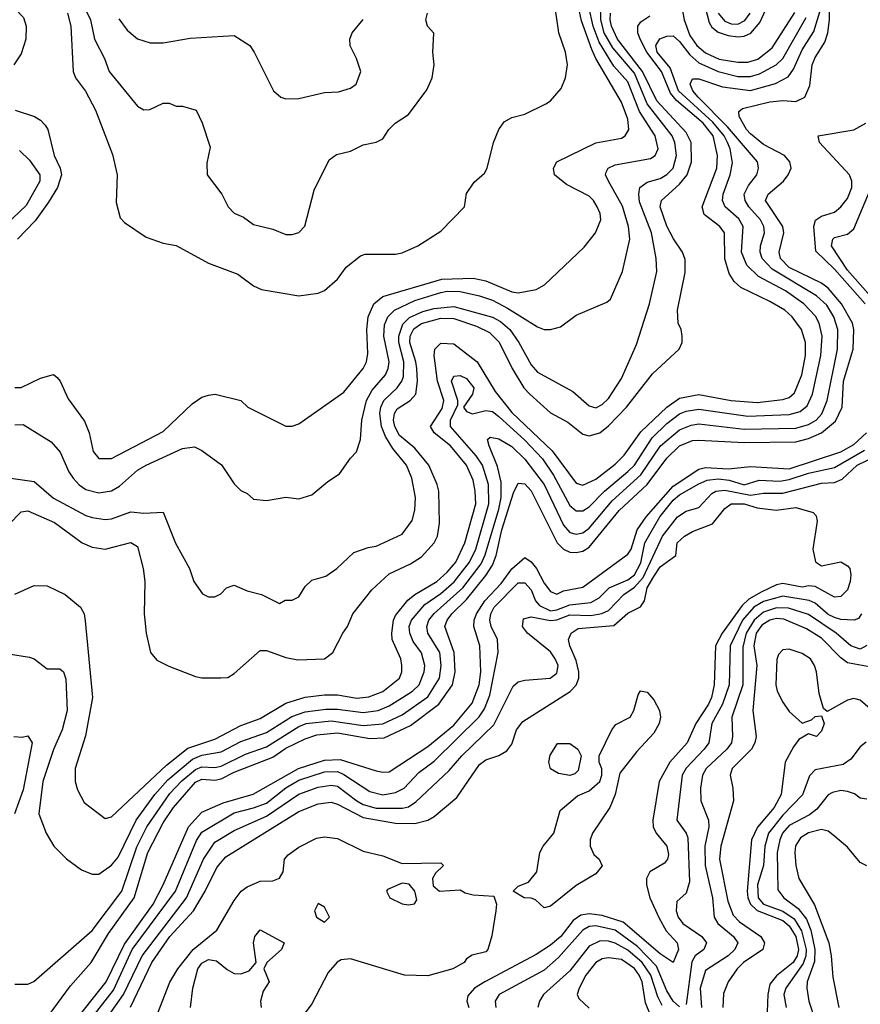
# Model space of a CAD drawing. Header units: inches. Extents: x 1793402 to 1900366, y 320852 to 470679.
# Tile 392 of 604: x 1856345 to 1858950, y 433960 to 437010. Entities that reach past the tile are written whole.
import ezdxf

# ---------------------------------------------------------------- set-up
doc = ezdxf.new("R2010")
doc.units = ezdxf.units.IN
doc.header["$MEASUREMENT"] = 0
doc.layers.add('B8453', color=7, linetype='Continuous')

msp = doc.modelspace()

# ---------------------------------------------------------------- linework, layer by layer
at = {"layer": 'B8453', "color": 4}
for points, elevation in [([(1856521.1, 437101.1), (1856564.9, 437010), (1856577, 436950), (1856607.7, 436890), (1856622, 436850), (1856710, 436742), (1856730, 436731.3), (1856748.4, 436731.6), (1856790, 436752), (1856808.4, 436751.6), (1856830, 436742), (1856850, 436742), (1856892, 436730), (1856911.1, 436691.1), (1856935.3, 436615.3), (1856925.4, 436565.4), (1856926, 436530), (1856971.3, 436470), (1856991.3, 436430), (1857010, 436411.3), (1857038.5, 436398.5), (1857070, 436376), (1857130, 436361), (1857170, 436344.7), (1857190, 436344.7), (1857210, 436351.3), (1857229.1, 436370.9), (1857258, 436482), (1857304.1, 436575.9), (1857327.3, 436592.7), (1857370, 436602.8), (1857410, 436622.8), (1857450, 436631), (1857470, 436641), (1857489.2, 436670), (1857509, 436690), (1857550, 436716), (1857607.2, 436792.8), (1857623.7, 436830), (1857629.2, 436870), (1857625.2, 436910), (1857628.4, 436968.4), (1857608.7, 436990), (1857604, 437010), (1857609.2, 437030)], 368), ([(1856370, 433837.1), (1856502.7, 434017.3), (1856566.6, 434090), (1856620.5, 434179.5), (1856699.8, 434290), (1856742.7, 434430), (1856790, 434522.4), (1856821.5, 434570), (1856890, 434648), (1856910, 434657.8), (1856950, 434654.5), (1856970, 434658.9), (1857010, 434679.3), (1857130, 434725.5), (1857170, 434754), (1857230, 434782.7), (1857265.5, 434794.5), (1857330, 434801.2), (1857430, 434783.5), (1857474.8, 434785.2), (1857556.4, 434823.6), (1857644.4, 434890), (1857686, 434950), (1857695.1, 434990), (1857691.8, 435050), (1857663.1, 435130), (1857669.7, 435150), (1857683.9, 435170), (1857730, 435214), (1857790, 435288), (1857810, 435320.3), (1857821.5, 435350), (1857838.7, 435430), (1857875.3, 435544.7), (1857890, 435574.8), (1857910, 435572.7), (1857930, 435550.4), (1858010.3, 435390), (1858030.6, 435370), (1858050, 435360.9), (1858070, 435359.6), (1858090, 435364), (1858110, 435376), (1858202.3, 435490), (1858289.8, 435570), (1858350, 435652), (1858390, 435690.2), (1858430, 435706.3), (1858450, 435707.6), (1858590, 435700.2), (1858750, 435702.8), (1858790, 435713.2), (1858829.6, 435730), (1858873.2, 435766.8), (1858893.7, 435810), (1858897.6, 435890), (1858927.4, 435990), (1858929.8, 436050), (1858926.2, 436070), (1858891.9, 436130), (1858850, 436178), (1858830, 436193.8), (1858730, 436242.8), (1858703.1, 436270), (1858699.1, 436290), (1858713.5, 436350), (1858709.7, 436370), (1858656.2, 436450), (1858664.5, 436470), (1858712, 436510), (1858727, 436530), (1858736.2, 436550), (1858732, 436570), (1858715.1, 436590), (1858650, 436623.9), (1858610, 436656.9), (1858596.9, 436670), (1858575.1, 436710), (1858574, 436726), (1858585.4, 436734.6), (1858670, 436755.6), (1858710, 436759.6), (1858750, 436756.4), (1858778, 436770), (1858794, 436806), (1858801.1, 436870), (1858810, 436893), (1858839.6, 436940.4), (1858849.8, 436970), (1858855, 437010), (1858855, 437070)], 324), ([(1856492.9, 437030), (1856503.6, 436990), (1856510.4, 436850), (1856518, 436830), (1856548.6, 436788.6), (1856580.5, 436730), (1856632.8, 436592.8), (1856647.7, 436530), (1856644, 436444), (1856656.9, 436396.9), (1856670, 436382), (1856736.9, 436336.9), (1856790, 436318), (1856830, 436311), (1856930, 436256), (1857021.4, 436221.4), (1857070, 436186), (1857094.4, 436174.4), (1857210, 436154.8), (1857270, 436162.8), (1857290, 436170.8), (1857330, 436206.8), (1857356.6, 436243.4), (1857400.9, 436279.1), (1857416, 436284), (1857510, 436283.8), (1857530, 436288.2), (1857579, 436310), (1857650, 436354.8), (1857724, 436430), (1857730, 436472), (1857753.6, 436506.4), (1857785.6, 436534.4), (1857794, 436550), (1857813.2, 436630), (1857829.5, 436670.5), (1857846.6, 436693.4), (1857870, 436707.3), (1857910, 436717.3), (1857975.3, 436750), (1857990, 436758.8), (1858023.3, 436796.7), (1858037, 436830), (1858042.9, 436870), (1858036.3, 436910), (1858015.6, 436970), (1858001.7, 437070)], 364), ([(1858392.7, 437070), (1858404.2, 437010), (1858421.6, 436961.6), (1858443.2, 436930), (1858470, 436907.1), (1858512.3, 436887.7), (1858570, 436878.6), (1858601.6, 436878.4), (1858632.2, 436887.8), (1858677, 436923), (1858747.4, 437032.6)], 336), ([(1858469.4, 437049.4), (1858481.6, 437001.6), (1858490, 436987.4), (1858510, 436971.4), (1858541, 436961), (1858570, 436956.9), (1858590, 436959.2), (1858611.2, 436968.8), (1858638.7, 437001.3), (1858670, 437068.2)], 344), ([(1856310.7, 435590.7), (1856390, 435579.1), (1856450, 435528.2), (1856550, 435474.4), (1856570, 435468.2), (1856610, 435461.6), (1856630, 435463.8), (1856690, 435485.3), (1856730, 435481.1), (1856790, 435484.7), (1856828.1, 435388.1), (1856871.3, 435310), (1856884.7, 435270), (1856911.6, 435231.6), (1856930, 435222), (1856950, 435222), (1856968.4, 435231.6), (1856986, 435250), (1857010, 435258), (1857050, 435241), (1857094, 435230), (1857150, 435202), (1857168, 435212), (1857190, 435212), (1857210, 435222), (1857230, 435254), (1857250, 435274), (1857293.6, 435286.4), (1857328, 435310), (1857380.2, 435359.8), (1857424.7, 435375.3), (1857450, 435378.8), (1857530, 435416), (1857561.5, 435458.5), (1857569.5, 435490.5), (1857571.6, 435530), (1857560.7, 435590), (1857543.6, 435630), (1857501.8, 435681.8), (1857479, 435719), (1857466.4, 435750), (1857461.4, 435790), (1857464.2, 435810), (1857473.7, 435830), (1857514.7, 435870), (1857529.7, 435890), (1857534.7, 435905.3), (1857535.8, 435950), (1857520.3, 436010), (1857519.8, 436030), (1857532.8, 436067.2), (1857552.7, 436087.3), (1857594.2, 436105.8), (1857630, 436115.2), (1857690, 436121.5), (1857810, 436088.9), (1857835.3, 436075.3), (1857864.2, 436050), (1857892.2, 436010), (1857930, 435940.7), (1857950, 435918), (1858058.8, 435858.8), (1858110, 435814), (1858130, 435808), (1858150, 435818), (1858170, 435836.3), (1858210, 435898.8), (1858256.4, 436003.6), (1858296.9, 436130), (1858319.6, 436230), (1858317.6, 436270), (1858302.6, 436350), (1858266.1, 436446.1), (1858263.5, 436470), (1858267.3, 436490), (1858290, 436506.4), (1858330, 436518.7), (1858350, 436530.4), (1858369.8, 436550.2), (1858380.4, 436590), (1858375.8, 436630), (1858366.6, 436650), (1858289.3, 436749.3), (1858250, 436844.4), (1858183.4, 436923.4), (1858156.5, 436970), (1858145.6, 437010), (1858144.8, 437055.2)], 348), ([(1856330, 437044.4), (1856357.1, 437017.1), (1856365.3, 436990), (1856363.7, 436950), (1856350, 436904), (1856327.3, 436870)], 356), ([(1856330, 435870.7), (1856350, 435870.6), (1856410, 435899.5), (1856450, 435910.7), (1856461.4, 435901.4), (1856470.5, 435890.5), (1856495.2, 435835.2), (1856546.2, 435766.2), (1856560.5, 435730), (1856572.8, 435672.8), (1856590, 435650.8), (1856630, 435650.6), (1856790, 435734.9), (1856880.1, 435819.9), (1856910, 435840.7), (1856930, 435847.3), (1856950.6, 435850.6), (1857030, 435830.8), (1857052, 435810), (1857170, 435751.3), (1857190, 435751.3), (1857210, 435758), (1857350, 435856), (1857409.4, 435930), (1857419.5, 435950), (1857424.2, 435975.8), (1857421, 436050), (1857425.1, 436090), (1857442.6, 436130), (1857470, 436152.9), (1857653.6, 436206.4), (1857750, 436209.1), (1857790, 436200.9), (1857870, 436167), (1857890, 436164.4), (1857945.4, 436174.6), (1857971.6, 436188.4), (1858094.5, 436305.5), (1858129.3, 436350), (1858146, 436390), (1858143.7, 436410), (1858134.5, 436430), (1858123.7, 436450), (1858110, 436463.7), (1858040.1, 436500.1), (1858002.7, 436530), (1857999.3, 436550), (1858009.3, 436570), (1858130, 436628.4), (1858210, 436643), (1858221.2, 436650), (1858232.3, 436670), (1858230, 436702), (1858210, 436755.1), (1858130, 436889.6), (1858118.1, 436918.1), (1858086.5, 437006.5), (1858077, 437050)], 356), ([(1856330, 435754.9), (1856356.3, 435756.3), (1856442.5, 435702.5), (1856470.4, 435670.4), (1856497.1, 435610), (1856510.4, 435590), (1856529.1, 435569.1), (1856550, 435554.9), (1856590, 435544.4), (1856630, 435550.6), (1856654.7, 435565.3), (1856710, 435614.9), (1856737.2, 435630), (1856850, 435682), (1856887.1, 435687.1), (1856910, 435676), (1856970.7, 435630.7), (1857010, 435572), (1857030, 435552), (1857050, 435542), (1857070, 435524.7), (1857110, 435521), (1857170, 435530.8), (1857210, 435526), (1857250, 435538), (1857300.2, 435579.8), (1857336.5, 435603.5), (1857370, 435652), (1857389, 435671), (1857401.2, 435710), (1857405.6, 435770), (1857419.7, 435830), (1857437.8, 435862.2), (1857478.7, 435910), (1857486.6, 435930), (1857489.7, 435950.3), (1857473.5, 436030), (1857475.2, 436064.8), (1857485.6, 436090), (1857507, 436110), (1857570, 436140.2), (1857650, 436164.7), (1857670, 436169.1), (1857710, 436167.9), (1857770, 436155.2), (1857810, 436140.9), (1857857, 436117), (1857950, 436059.1), (1857970, 436050.8), (1857990, 436050.8), (1858021.2, 436058.8), (1858070, 436094.8), (1858164.7, 436135.3), (1858176, 436144), (1858213.2, 436230), (1858235.6, 436330), (1858231.3, 436370), (1858212.9, 436432.9), (1858169.5, 436510), (1858160.9, 436530), (1858162.5, 436537.5), (1858169, 436550), (1858190, 436560.5), (1858299.7, 436580.3), (1858314.5, 436590), (1858323.6, 436610), (1858314.5, 436650), (1858266, 436726), (1858230, 436818), (1858186.5, 436866.5), (1858140.8, 436940.8), (1858122, 436990), (1858109, 437050)], 352), ([(1856330, 434022), (1856370, 434022), (1856388.9, 434031.1), (1856570, 434188.2), (1856662, 434310), (1856708.2, 434448.2), (1856738.7, 434510), (1856810, 434612.9), (1856847.7, 434652.3), (1856890, 434687.3), (1856910, 434695.6), (1856950, 434693.6), (1856970, 434697.6), (1857045.3, 434734.7), (1857110, 434757.2), (1857210, 434820.2), (1857233.2, 434830), (1857310, 434838.4), (1857410, 434823.5), (1857470, 434829.1), (1857530, 434856.9), (1857610, 434912), (1857646.2, 434970), (1857650.9, 435010), (1857647.1, 435050), (1857609.7, 435110), (1857606.9, 435130), (1857612.6, 435150), (1857629.2, 435170.8), (1857718.7, 435250), (1857775.3, 435324.7), (1857787.9, 435352.1), (1857830, 435494), (1857837.3, 435530), (1857837.3, 435577.3), (1857826.3, 435626.3), (1857799.5, 435690), (1857795.3, 435710), (1857803.2, 435716.8), (1857830, 435712.2), (1857870, 435688.5), (1857910, 435648.7), (1857970.8, 435570.8), (1858030, 435443.8), (1858050, 435422), (1858070, 435416.5), (1858090, 435420.3), (1858110, 435434.9), (1858180.8, 435519.2), (1858270, 435600.2), (1858331, 435690), (1858390, 435739.6), (1858425.6, 435754.4), (1858450, 435758), (1858590, 435741.8), (1858750, 435744.9), (1858790, 435756.1), (1858813, 435770), (1858830.7, 435789.3), (1858847.3, 435830), (1858879.2, 435990), (1858880.4, 436050), (1858868.5, 436090), (1858845.8, 436125.8), (1858814.4, 436154.4), (1858677.3, 436237.3), (1858646.3, 436270), (1858639.7, 436290), (1858640.5, 436310), (1858653, 436350), (1858651.3, 436370), (1858640.5, 436390), (1858605.1, 436430), (1858592.8, 436450), (1858589.7, 436470), (1858603.1, 436496.9), (1858629.5, 436530), (1858634.5, 436550), (1858631.8, 436570), (1858538.5, 436678.5), (1858447.4, 436770), (1858431.3, 436790), (1858423, 436810), (1858430, 436826.8), (1858450, 436826.7), (1858522.7, 436802.7), (1858610, 436791.3), (1858687.7, 436812.3), (1858726.5, 436833.5), (1858743.3, 436856.7), (1858770, 436917.1), (1858806.4, 436973.6), (1858825.1, 437034.9)], 328), ([(1856310, 435444.9), (1856350, 435485.5), (1856370, 435488.2), (1856452.7, 435452.7), (1856538.8, 435390), (1856570, 435376.4), (1856610, 435370.4), (1856690, 435391), (1856710, 435378), (1856728, 435310), (1856733, 435270), (1856730.6, 435170), (1856737.3, 435110), (1856751, 435050), (1856770, 435026), (1856807.1, 435007.1), (1856890, 434976), (1856910, 434971), (1856968.9, 434971.1), (1856990, 434972), (1857010, 434984.7), (1857090, 435056), (1857110, 435056), (1857170, 435034), (1857206.7, 435026.7), (1857290, 435030.6), (1857316, 435050), (1857346, 435110), (1857360.9, 435130), (1857378, 435170), (1857436.4, 435243.6), (1857490, 435294), (1857555.9, 435324.1), (1857590, 435346.7), (1857629.6, 435390), (1857639.7, 435410), (1857646.3, 435450), (1857643.5, 435550), (1857638.9, 435570), (1857612.8, 435630), (1857570, 435683), (1857522.5, 435722.5), (1857507.8, 435750), (1857503.8, 435770), (1857506.2, 435790), (1857515.2, 435804.8), (1857555.1, 435830), (1857572.4, 435850), (1857578, 435890), (1857575.4, 435930), (1857573.2, 435950), (1857553.8, 436010), (1857554.8, 436030), (1857567, 436053), (1857590, 436069.3), (1857650, 436086), (1857690, 436084.4), (1857761.2, 436061.2), (1857800.9, 436040.9), (1857831, 436011), (1857871.7, 435930), (1857907.9, 435870), (1857925.7, 435850), (1857990, 435792), (1858043.8, 435763.8), (1858090, 435726.4), (1858110, 435721.3), (1858142.7, 435730), (1858170, 435752.2), (1858225.1, 435810), (1858306.5, 435913.5), (1858388.7, 435990), (1858398, 436010), (1858398, 436030), (1858395.3, 436050), (1858385.2, 436070), (1858383.7, 436110), (1858407.2, 436227.2), (1858407.7, 436267.7), (1858399.5, 436290), (1858371, 436331), (1858350.8, 436370.8), (1858329.7, 436430), (1858333.6, 436450), (1858390, 436501.1), (1858413.1, 436530), (1858427.4, 436570), (1858425.6, 436630), (1858410, 436660.4), (1858319.1, 436759.1), (1858274.7, 436850), (1858197.5, 436950), (1858179.1, 436990), (1858174.8, 437010), (1858175.9, 437030)], 344), ([(1856310, 435046), (1856375.6, 435035.6), (1856390.3, 435030.3), (1856430, 434999.1), (1856470, 434998.8), (1856481, 434990), (1856487.7, 434967.7), (1856492.2, 434870), (1856476.4, 434810), (1856450, 434749), (1856417, 434650), (1856404.9, 434550), (1856427.3, 434490), (1856451, 434450), (1856490.5, 434410.5), (1856536.8, 434376.8), (1856570, 434362.8), (1856590, 434362.8), (1856630, 434390.6), (1856650, 434416.3), (1856705.7, 434530), (1856764.2, 434610), (1856804.3, 434655.7), (1856880.6, 434719.4), (1856910, 434731.9), (1856970, 434742), (1857030, 434773.8), (1857110, 434802.3), (1857188.3, 434851.7), (1857230, 434866.4), (1857294.3, 434874.3), (1857330, 434874.2), (1857410, 434863.9), (1857456, 434870), (1857490, 434884.4), (1857531.6, 434910), (1857562.9, 434930), (1857583, 434950), (1857598.9, 434990), (1857601.1, 435010), (1857590, 435049.3), (1857564.4, 435084.4), (1857553.7, 435110), (1857552.4, 435130), (1857558.9, 435150), (1857601, 435199), (1857650, 435232.6), (1857691.6, 435268.4), (1857738.8, 435330), (1857758.4, 435370), (1857799.3, 435510), (1857798.2, 435570), (1857779.8, 435630), (1857759.5, 435659.5), (1857680.5, 435750), (1857679.7, 435770), (1857702.5, 435817.5), (1857702.4, 435830), (1857682.9, 435890), (1857690, 435906), (1857710, 435907.7), (1857730, 435899.1), (1857752, 435870), (1857748, 435850), (1857720.7, 435810), (1857730, 435796), (1857748.8, 435788.8), (1857790, 435799.5), (1857810, 435796.5), (1857830, 435781.1), (1857910, 435707.7), (1857964.9, 435650), (1857999.3, 435599.3), (1858050, 435505.5), (1858070, 435488.2), (1858090, 435488.4), (1858110, 435501.3), (1858157.4, 435550), (1858230, 435610.3), (1858250, 435630.3), (1858305.5, 435714.5), (1858350, 435759), (1858390, 435789), (1858410, 435797.3), (1858450, 435803.6), (1858602, 435782), (1858730, 435786.7), (1858763.5, 435796.5), (1858785.6, 435814.4), (1858801.7, 435850), (1858827.4, 435970), (1858832.3, 436030), (1858822.6, 436070), (1858811.6, 436091.6), (1858775.1, 436130), (1858718.4, 436170), (1858634.8, 436214.8), (1858598.3, 436250), (1858581.7, 436290), (1858586.6, 436370), (1858573.4, 436393.4), (1858531.5, 436430), (1858522.6, 436450), (1858525.4, 436470), (1858547.1, 436530), (1858553.5, 436566.5), (1858546.4, 436610), (1858538.4, 436630), (1858528.2, 436650), (1858493.1, 436693.1), (1858386.6, 436790), (1858360.6, 436860.6), (1858320.8, 436910), (1858316, 436930), (1858329, 436951), (1858350, 436959), (1858370, 436960.3), (1858390, 436943.1), (1858421.3, 436901.3), (1858450, 436876.9), (1858510, 436849.2), (1858570, 436834.4), (1858610, 436834.7), (1858637.5, 436842.5), (1858689.6, 436870), (1858709.7, 436890), (1858782.6, 437017.4)], 332), ([(1856330, 435231), (1856390, 435257.1), (1856430, 435256.3), (1856486, 435230), (1856534, 435190), (1856544.9, 435170), (1856548.3, 435148.3), (1856570.4, 434910), (1856548.7, 434791.3), (1856517.3, 434690), (1856517.3, 434650), (1856524.5, 434624.5), (1856544.9, 434584.9), (1856610, 434536), (1856630, 434541), (1856799.6, 434700.4), (1856866.4, 434753.6), (1856950, 434781.5), (1857030, 434823.6), (1857090, 434844.9), (1857170, 434892.9), (1857230, 434911.5), (1857290, 434919), (1857330, 434919), (1857390, 434907.9), (1857427.5, 434912.5), (1857470, 434928.7), (1857521.6, 434970), (1857529.6, 434990), (1857529.7, 435010), (1857526.3, 435030), (1857499.7, 435090), (1857498.3, 435110), (1857503.5, 435150), (1857510, 435164.9), (1857548.2, 435211.8), (1857569.6, 435230), (1857637.4, 435270), (1857670, 435298.3), (1857696.4, 435330), (1857724.5, 435390), (1857758.2, 435510), (1857756.8, 435550), (1857750, 435584), (1857729.7, 435630), (1857680.4, 435690), (1857629.7, 435730), (1857618, 435750), (1857654.5, 435805.5), (1857659.8, 435830), (1857639.8, 435890), (1857629.8, 435970.2), (1857631.6, 435990), (1857650, 436008.4), (1857690, 436006.4), (1857763.1, 435950), (1857818.6, 435858.6), (1857870, 435793.1), (1857994.7, 435674.7), (1858070, 435574.9), (1858090, 435568.5), (1858130, 435587.2), (1858190, 435633.7), (1858218.6, 435661.4), (1858270, 435733.1), (1858350, 435810.3), (1858390, 435837.7), (1858450, 435849.1), (1858550, 435830.2), (1858630, 435824.4), (1858710, 435833.1), (1858730, 435840.3), (1858745.6, 435854.4), (1858768.5, 435910), (1858779.8, 435970), (1858780.5, 436010), (1858768, 436050), (1858738.7, 436090), (1858716.2, 436110), (1858670, 436137.4), (1858580.1, 436180.1), (1858558.9, 436198.9), (1858543.7, 436223.7), (1858529.8, 436269.8), (1858529.6, 436350), (1858514.5, 436370), (1858466.4, 436406.4), (1858459.7, 436430), (1858505.6, 436550), (1858507, 436590), (1858494.2, 436650), (1858463.1, 436690), (1858380.2, 436760.2), (1858362.1, 436782.1), (1858333.6, 436850), (1858288.4, 436910), (1858267.7, 436950), (1858260.4, 436970), (1858260.7, 436990), (1858270, 437004), (1858298, 437022)], 336), ([(1856652.8, 437012.8), (1856678, 436978), (1856710.4, 436950.4), (1856750, 436938), (1856790, 436938), (1856873, 436953), (1857010, 436961), (1857058, 436930), (1857072, 436910), (1857132, 436790), (1857154, 436770), (1857170, 436764.7), (1857210, 436766), (1857290, 436784.7), (1857333.6, 436786.4), (1857370, 436798), (1857388, 436810), (1857402, 436850), (1857388.7, 436890), (1857369, 436929), (1857368.7, 436950), (1857375.3, 436970), (1857410, 437011)], 372), ([(1858510, 437030.8), (1858530, 437005.5), (1858550, 436996.9), (1858570, 436996.1), (1858592, 437008), (1858608.5, 437030)], 348), ([(1856331.3, 436730), (1856391, 436710), (1856410, 436699.1), (1856423.9, 436683.9), (1856432.2, 436670), (1856452.2, 436590), (1856470.2, 436550.2), (1856474.3, 436530), (1856462.3, 436490), (1856434.8, 436445.2), (1856392.8, 436387.2), (1856338.4, 436330)], 356), ([(1858965.2, 436130), (1858870, 436237.2), (1858812.7, 436292.7), (1858805.7, 436370), (1858811.2, 436388.8), (1858830, 436401.3), (1858870, 436414.4), (1858890, 436430.4), (1858910, 436456.3), (1858924, 436490), (1858924, 436510), (1858916.3, 436530), (1858823.7, 436630), (1858819, 436650), (1858930, 436668.7), (1858967, 436690)], 316), ([(1856345.1, 436605.1), (1856375.1, 436575.1), (1856408, 436530), (1856408, 436510), (1856365.1, 436434.9), (1856262.2, 436337.8)], 352), ([(1858996.6, 436136.6), (1858910, 436234.7), (1858860.7, 436310), (1858864.5, 436330), (1858870, 436335.5), (1858910, 436345.5), (1858930, 436362.8), (1858992.3, 436510)], 312), ([(1856502.8, 433890), (1856612.7, 434030), (1856670, 434146.3), (1856758.9, 434270), (1856789.8, 434330.2), (1856867.8, 434510), (1856910, 434555.3), (1856975.4, 434584.6), (1857068.9, 434611.1), (1857209.3, 434690.7), (1857290, 434716.3), (1857338.3, 434718.3), (1857450, 434683.1), (1857470, 434678.7), (1857490, 434680.3), (1857610, 434758.3), (1857690, 434824.9), (1857747.6, 434892.4), (1857768.8, 434950), (1857773.8, 434990), (1857770.9, 435070), (1857752.9, 435130), (1857753.5, 435150), (1857761, 435170), (1857786.1, 435210), (1857836.7, 435263.3), (1857870, 435308.8), (1857910, 435344), (1857930, 435330.6), (1857946.4, 435310), (1857970, 435264.9), (1857990, 435238.8), (1858010, 435230.8), (1858030, 435240.5), (1858090, 435252), (1858230, 435354.9), (1858239.8, 435370), (1858258.7, 435430), (1858286, 435470), (1858370, 435565.5), (1858450, 435617.6), (1858470, 435622.9), (1858541.4, 435618.6), (1858610, 435625.8), (1858730, 435619.3), (1858890, 435671.3), (1858930, 435694), (1858969.7, 435730)], 316), ([(1856547.4, 433890), (1856635.8, 434004.1), (1856693.8, 434130), (1856828.5, 434310), (1856892.7, 434467.3), (1856910, 434493.7), (1857010, 434553.6), (1857070, 434568.2), (1857110, 434583.2), (1857170, 434630.2), (1857210, 434654), (1857290, 434680.2), (1857330, 434680.7), (1857350, 434672.4), (1857430, 434618.9), (1857470, 434609.1), (1857510, 434616.5), (1857536.2, 434630), (1857582.2, 434677.8), (1857630, 434713.7), (1857769, 434851), (1857785.1, 434874.9), (1857802.2, 434917.8), (1857827.8, 435050), (1857826, 435090), (1857806.3, 435130), (1857801.6, 435150), (1857804.7, 435170), (1857815.6, 435190), (1857890, 435266), (1857910, 435265.7), (1857930, 435243.8), (1857943.6, 435210), (1857955.5, 435195.5), (1857990, 435179.3), (1858010, 435182.2), (1858050, 435197.4), (1858114.8, 435205.2), (1858140.6, 435219.4), (1858171.8, 435250), (1858230, 435275.2), (1858250.7, 435290), (1858270, 435327.7), (1858282.2, 435390), (1858328.9, 435470), (1858370, 435521.3), (1858390, 435538), (1858450, 435572.7), (1858475.9, 435584.1), (1858510, 435587.8), (1858543.4, 435583.4), (1858590, 435569.3), (1858636.3, 435583.7), (1858700.9, 435580.9), (1858730, 435585.6), (1858790, 435605.6), (1858870, 435622.8), (1858963.2, 435676.8)], 312), ([(1856585.5, 433874.5), (1856666.8, 433990), (1856725.1, 434110), (1856862, 434290), (1856914.8, 434410), (1856950, 434462), (1857010, 434498.7), (1857110, 434542.4), (1857210, 434611.4), (1857270, 434632.6), (1857310, 434638.5), (1857330, 434636.1), (1857390.4, 434590), (1857410, 434579.1), (1857450, 434567.5), (1857531.9, 434568.1), (1857550, 434572), (1857572.9, 434587.1), (1857676.1, 434683.9), (1857715.6, 434730), (1857814, 434826), (1857874.2, 434945.8), (1857890, 434958.8), (1857910, 434964), (1857989.4, 434970.6), (1858010, 434986), (1858013.6, 435010), (1858004.5, 435030), (1857990, 435052), (1857918.4, 435110), (1857902.9, 435130), (1857906.2, 435153.8), (1857930, 435160.3), (1857990, 435149), (1858009.2, 435150.8), (1858050, 435166.4), (1858115.4, 435164.6), (1858149, 435171), (1858170, 435180.3), (1858217.6, 435230), (1858250, 435252.1), (1858277.3, 435282.7), (1858337.3, 435410), (1858383.7, 435470), (1858410, 435488), (1858450, 435499.3), (1858490, 435542.4), (1858502.7, 435550), (1858530, 435552.9), (1858610, 435537.6), (1858650, 435543.2), (1858710, 435543.8), (1858830, 435574.4), (1858870, 435576), (1858893.6, 435586.4), (1858940.5, 435630), (1859000.5, 435659.5)], 308), ([(1856689, 433951), (1856754.8, 434090), (1856810, 434170.3), (1856883.5, 434250), (1856920.4, 434310), (1856955.9, 434384.1), (1856983.5, 434416.5), (1857210, 434557.7), (1857270, 434581.5), (1857310, 434586), (1857330, 434580.3), (1857410, 434538.2), (1857510, 434521.5), (1857570, 434520.3), (1857609.7, 434530.3), (1857630, 434541.6), (1857699.3, 434600.7), (1857770, 434703), (1857790, 434717.1), (1857830, 434730.6), (1857854.9, 434745.1), (1857870, 434766), (1857885.1, 434810), (1857904, 434836), (1858051.3, 434928.7), (1858070, 434948.5), (1858078, 434970), (1858078, 434990), (1858070, 435025.2), (1858049.7, 435070), (1858045.6, 435090), (1858054.5, 435110), (1858075.6, 435124.4), (1858186.4, 435133.6), (1858230, 435171.8), (1858268.5, 435191.5), (1858281.3, 435210), (1858289.8, 435250), (1858310, 435284.9), (1858330, 435314.9), (1858378.4, 435350), (1858383, 435390), (1858405.6, 435410), (1858430, 435424.2), (1858491.9, 435448.1), (1858530, 435495.5), (1858550, 435510.2), (1858590, 435510.9), (1858630, 435498.3), (1858689.6, 435490.4), (1858750, 435499.1), (1858804, 435484), (1858813.4, 435473.4), (1858816.3, 435456.3), (1858802.8, 435370), (1858810.8, 435330.8), (1858830, 435318.8), (1858890, 435330.4), (1858910, 435318.8), (1858917.3, 435310), (1858920.7, 435290), (1858919.1, 435270), (1858910, 435244), (1858890, 435223.7), (1858870, 435220.9), (1858810, 435254), (1858790, 435256.2), (1858770, 435251.8), (1858710, 435263.9), (1858690, 435259.8), (1858642.8, 435237.2), (1858604.9, 435215.1), (1858584.1, 435195.9), (1858522, 435110), (1858500.9, 435070), (1858497.3, 434950), (1858489.2, 434910.8), (1858479.6, 434890), (1858440.3, 434830), (1858413.4, 434770), (1858360.3, 434710), (1858326.7, 434650), (1858307, 434530), (1858308.5, 434510), (1858317.1, 434490), (1858350.3, 434450.3), (1858355.8, 434424.2), (1858353, 434410), (1858342.8, 434397.2), (1858298, 434370), (1858287, 434350), (1858287.2, 434330), (1858298.3, 434290), (1858326.5, 434226.5), (1858348.1, 434188.1), (1858382.4, 434150), (1858386.4, 434130), (1858370.4, 434089.6), (1858330, 434116.3), (1858214.7, 434214.7), (1858150, 434234.6), (1858110, 434240.3), (1858084.1, 434235.9), (1858060.6, 434219.4), (1858022, 434170), (1857990, 434143.5), (1857945.8, 434114.2), (1857786.4, 434030), (1857754.9, 434010), (1857733.4, 433986.6), (1857730.3, 433970), (1857736.5, 433950)], 304), ([(1858954, 435170), (1858944.9, 435155.1), (1858930.5, 435149.5), (1858890, 435152.1), (1858870, 435158.2), (1858850, 435167.7), (1858810, 435202.3), (1858791.3, 435211.3), (1858710, 435224), (1858650, 435208.2), (1858620.2, 435190), (1858585.2, 435150), (1858547.1, 435070), (1858543.6, 434950), (1858522.6, 434890), (1858490.2, 434830), (1858480.3, 434770), (1858466.7, 434750), (1858410, 434691.6), (1858398, 434670), (1858381.6, 434530), (1858410.3, 434490.3), (1858415.4, 434475.4), (1858420.9, 434339.1), (1858410, 434304), (1858382, 434278), (1858379.1, 434250), (1858386, 434230), (1858400.5, 434210), (1858459.1, 434170), (1858473.4, 434150), (1858464.9, 434130), (1858438.4, 434110), (1858428.4, 434091.6), (1858410, 433959)], 308), ([(1858970, 435071.2), (1858950, 435059.7), (1858920.7, 435070), (1858875.6, 435110), (1858790, 435167.3), (1858727.4, 435187.4), (1858690, 435188.2), (1858650, 435174.4), (1858620.7, 435150), (1858596.3, 435110), (1858586.2, 435066.2), (1858586, 434950), (1858552.4, 434850), (1858554.4, 434790), (1858550.4, 434770), (1858536.4, 434750), (1858472.2, 434690), (1858461.3, 434670), (1858454.4, 434630), (1858455.5, 434590), (1858479.5, 434530), (1858481.1, 434510), (1858467.9, 434450), (1858469, 434390), (1858491.6, 434290), (1858497.6, 434230), (1858508.4, 434210), (1858557.1, 434170), (1858570.4, 434150), (1858561.3, 434130), (1858540.4, 434110), (1858470, 434064.5), (1858454, 434010), (1858457.7, 433950)], 312), ([(1859000.9, 435000.9), (1858910, 435018.3), (1858890, 435033), (1858830, 435094.2), (1858782.8, 435122.8), (1858712.8, 435152.8), (1858690, 435154.8), (1858669.6, 435150.4), (1858645.3, 435134.7), (1858627.8, 435110), (1858620.2, 435070), (1858629.2, 435010), (1858616.5, 434870), (1858627.2, 434790), (1858623.7, 434770), (1858612.4, 434750), (1858552.7, 434690), (1858546.4, 434670), (1858555.5, 434630), (1858557.1, 434590), (1858518.3, 434450), (1858513.6, 434410), (1858539.8, 434279.8), (1858555.9, 434235.9), (1858575.2, 434215.2), (1858641.6, 434170), (1858652.7, 434150), (1858648, 434130), (1858588.5, 434090), (1858568.5, 434070), (1858540.5, 434030), (1858526.6, 433993.4), (1858524.4, 433950)], 316), ([(1858988.4, 434868.4), (1858950, 434902), (1858930, 434907.3), (1858910, 434902), (1858847.3, 434867.3), (1858836.4, 434876.4), (1858822.6, 434922.6), (1858814.2, 434990), (1858808.4, 435010), (1858795.4, 435030), (1858770, 435047.1), (1858730, 435059.7), (1858710, 435057.6), (1858696.7, 435043.3), (1858691.8, 435028.2), (1858688.4, 434950), (1858692.9, 434930), (1858710, 434896.3), (1858730, 434867.3), (1858770, 434831.3), (1858799, 434841), (1858810, 434851.3), (1858830, 434854), (1858838, 434830), (1858830, 434806), (1858814, 434790), (1858790, 434798), (1858759.9, 434780.1), (1858742.5, 434757.5), (1858717.6, 434710), (1858704.9, 434610), (1858682.7, 434570), (1858631.6, 434508.4), (1858612.6, 434470), (1858599.8, 434310), (1858601.3, 434290), (1858610, 434270.3), (1858630, 434250.2), (1858710, 434219.4), (1858730, 434203.2), (1858750.1, 434170.1), (1858758.3, 434130), (1858754.8, 434110), (1858742.2, 434090), (1858690, 434048.2), (1858670, 434022.7), (1858663.2, 433990), (1858660.3, 433910)], 324), ([(1856327.3, 434790), (1856352.5, 434787.5), (1856370, 434791.3), (1856384, 434770), (1856355.6, 434624.4), (1856328.8, 434550)], 328), ([(1858968.4, 434771.6), (1858950, 434757.2), (1858920.7, 434719.3), (1858896.9, 434703.1), (1858810, 434686.6), (1858792.1, 434667.9), (1858771.3, 434608.7), (1858710, 434546), (1858665.8, 434490), (1858654.4, 434450), (1858650.2, 434389.8), (1858631.2, 434330), (1858633.6, 434290), (1858650.4, 434270), (1858710, 434248.7), (1858744.9, 434224.9), (1858767.8, 434187.8), (1858782.1, 434130), (1858781.1, 434110), (1858773.1, 434086.9), (1858718.9, 434010), (1858713.4, 433990), (1858720.3, 433950)], 328), ([(1858970, 434595.3), (1858950, 434599), (1858932, 434612), (1858910, 434619.3), (1858890, 434622.7), (1858864.1, 434615.9), (1858850, 434609.2), (1858815.5, 434564.5), (1858792.9, 434547.1), (1858730, 434513.5), (1858709.1, 434490), (1858700.2, 434470), (1858692.6, 434430), (1858694.9, 434314.9), (1858713, 434290), (1858757.3, 434257.3), (1858783.6, 434223.6), (1858796.5, 434190), (1858808.7, 434130), (1858807.9, 434092.1), (1858785.7, 434030), (1858784.4, 434010), (1858790.4, 433970), (1858810.4, 433910)], 332), ([(1858970, 434389.4), (1858950, 434399.3), (1858910, 434447), (1858865.3, 434485.3), (1858850, 434496.2), (1858830, 434501.3), (1858790, 434491.1), (1858764.2, 434475.8), (1858749.1, 434450.9), (1858747.2, 434430), (1858750.4, 434389.6), (1858759.5, 434350), (1858808.2, 434268.2), (1858852.7, 434150), (1858860.2, 434110), (1858864.4, 434044.4), (1858883.7, 433950)], 336), ([(1856772.3, 433930), (1856810, 434028.2), (1856835.1, 434070), (1856882.6, 434130), (1856955.6, 434190), (1857010, 434282), (1857031.8, 434310), (1857050, 434323.7), (1857090, 434341.6), (1857130, 434342), (1857150, 434350.7), (1857161.6, 434370), (1857166, 434410), (1857176.6, 434423.4), (1857210, 434446.7), (1857265, 434475), (1857290, 434479), (1857330, 434474), (1857410, 434434.4), (1857470, 434420.4), (1857530, 434396.4), (1857650, 434398), (1857658, 434390), (1857633.4, 434366.6), (1857624, 434350), (1857626.6, 434326.6), (1857646, 434310), (1857710, 434314.8), (1857725.5, 434305.5), (1857750, 434299.1), (1857814.6, 434294.6), (1857823, 434270), (1857820.4, 434250), (1857808, 434172), (1857796.3, 434130), (1857790, 434122.7), (1857747.3, 434112.7), (1857730, 434101.2), (1857723, 434090), (1857687.3, 434070), (1857610, 434048), (1857538, 434050), (1857370, 434101), (1857341.8, 434098.2), (1857329.1, 434090.9), (1857301.1, 434058.9), (1857250, 433961.2), (1857230, 433933.2)], 296), ([(1858390, 433951.8), (1858370, 433969.7), (1858350, 434001.6), (1858318.5, 434078.5), (1858259.1, 434139.1), (1858190, 434189.8), (1858130, 434203.5), (1858110, 434201), (1858090, 434189.7), (1858015.3, 434104.7), (1857970, 434066), (1857830.8, 433990), (1857818.8, 433970), (1857820.7, 433950)], 308), ([(1856874, 433950), (1856881.2, 434010), (1856897, 434070), (1856910, 434087.3), (1856930, 434099.3), (1856954.7, 434094.7), (1856987.7, 434067.7), (1857010, 434055.8), (1857030, 434054.4), (1857055.9, 434064.1), (1857078, 434090), (1857069.3, 434150), (1857074, 434170), (1857090, 434191), (1857164.7, 434150), (1857156, 434130), (1857111.3, 434090), (1857102, 434070), (1857118, 434030), (1857099.5, 434000.5), (1857091.6, 433970), (1857093.1, 433950)], 292), ([(1858336.3, 433956.3), (1858322.9, 433982.9), (1858301.4, 434050), (1858274.4, 434090), (1858230, 434128), (1858190, 434149.8), (1858170, 434155.6), (1858143.7, 434156.3), (1858110, 434139.7), (1858050, 434063.6), (1857968, 433990), (1857955.5, 433970), (1857950.6, 433950)], 312), ([(1858301.6, 433921.6), (1858284.5, 433964.5), (1858273.6, 434030), (1858264.8, 434050), (1858250, 434070.9), (1858210, 434099.2), (1858170, 434104), (1858150, 434100.5), (1858130.6, 434090), (1858099.5, 434050), (1858078.4, 434010), (1858073, 433990), (1858077.5, 433977.5), (1858110, 433948.2)], 316)]:
    msp.add_lwpolyline(points, dxfattribs=dict(at, elevation=elevation))
at = {"layer": 'B8453', "color": 4, "elevation": 296}
for points in [[(1857970, 434259), (1857943.7, 434283.7), (1857930, 434289.3), (1857908, 434290), (1857874, 434310), (1857890, 434326), (1857921.6, 434338.4), (1857947.3, 434370), (1857956.9, 434430), (1857967.6, 434450), (1858000.5, 434490), (1858020.1, 434559.9), (1858074.2, 434605.8), (1858110, 434621.6), (1858142.9, 434650), (1858149.4, 434670), (1858149.3, 434689.3), (1858141.2, 434710), (1858141.2, 434730), (1858180.5, 434810), (1858192.8, 434827.2), (1858237, 434850), (1858247.8, 434870), (1858261.2, 434918.8), (1858269.4, 434930.6), (1858290, 434926.8), (1858310, 434902.8), (1858328, 434870), (1858330.4, 434850), (1858326.4, 434830), (1858310, 434799.5), (1858257.1, 434742.9), (1858204.4, 434675.6), (1858190.3, 434610), (1858174.3, 434570), (1858120.3, 434490), (1858113.4, 434470), (1858113.4, 434450), (1858124.2, 434424.2), (1858141, 434410), (1858150, 434388.7), (1858130, 434364), (1858070, 434327.6), (1857990, 434264.5)], [(1858050, 434669.2), (1858015.1, 434675.1), (1857989.7, 434689.7), (1857985.1, 434710), (1857988.5, 434731.5), (1858012.1, 434767.9), (1858050, 434768), (1858074.8, 434750), (1858084.9, 434730), (1858075.8, 434684.2), (1858065.8, 434674.2)], [(1857530, 434335.1), (1857484.7, 434315.3), (1857482, 434310), (1857492, 434290), (1857530, 434270.8), (1857550, 434267.7), (1857569.1, 434270.9), (1857576, 434284), (1857569.2, 434310), (1857551.7, 434331.7)], [(1857270, 434272.7), (1857259.1, 434250), (1857264.9, 434230), (1857290, 434214.8), (1857305.2, 434230), (1857290, 434261.2)]]:
    msp.add_lwpolyline(points, close=True, dxfattribs=at)

doc.saveas('drawing.dxf')
